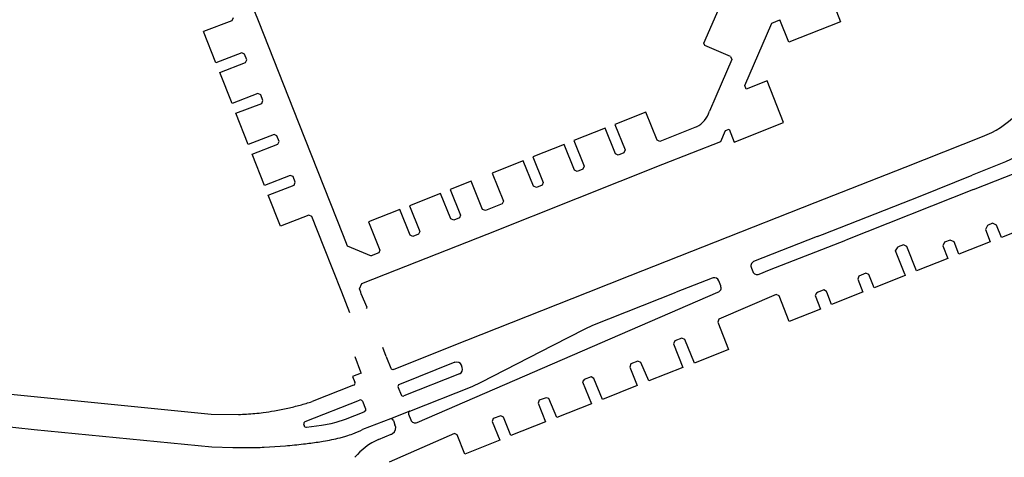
# Model space of a CAD drawing. Extents: x 148869 to 161638, y 453607 to 469810.
# Tile 962 of 1056: x 159128.589 to 159130.573, y 459870.487 to 459871.369. Entities that reach past the tile are written whole.
import ezdxf

# ---------------------------------------------------------------- set-up
doc = ezdxf.new("R2010")
doc.units = 0
doc.layers.add('LKI_V01_KANTRIJWEG', color=252, linetype='CONTINUOUS')

msp = doc.modelspace()

# ---------------------------------------------------------------- linework, layer by layer
at = {"layer": 'LKI_V01_KANTRIJWEG'}
for p, q in [((159129.968, 459871.3215), (159130.0293, 459871.462)), ((159129.968, 459871.3215), (159130.0293, 459871.462)), ((159129.0418, 459871.438), (159129.0711, 459871.3636)), ((159129.0418, 459871.438), (159129.0711, 459871.3636)), ((159130.2267, 459871.4058), (159130.243, 459871.3642)), ((159130.2267, 459871.4058), (159130.243, 459871.3642)), ((159129.0168, 459871.3665), (159128.9598, 459871.3445)), ((159129.0168, 459871.3665), (159128.9598, 459871.3445)), ((159129.0195, 459871.372), (159129.0168, 459871.3665)), ((159129.0195, 459871.372), (159129.0168, 459871.3665)), ((159129.0711, 459871.3636), (159129.1504, 459871.1631)), ((159129.0711, 459871.3636), (159129.1504, 459871.1631)), ((159130.0506, 459871.2363), (159130.1048, 459871.3618)), ((159130.0506, 459871.2363), (159130.1048, 459871.3618)), ((159130.1048, 459871.3618), (159130.1211, 459871.368)), ((159130.1048, 459871.3618), (159130.1211, 459871.368)), ((159130.1387, 459871.3232), (159130.1211, 459871.368)), ((159130.1387, 459871.3232), (159130.1211, 459871.368)), ((159130.243, 459871.3642), (159130.1387, 459871.3232)), ((159130.243, 459871.3642), (159130.1387, 459871.3232)), ((159128.9848, 459871.2817), (159128.9598, 459871.3445)), ((159128.9848, 459871.2817), (159128.9598, 459871.3445)), ((159129.97, 459871.3168), (159129.968, 459871.3215)), ((159129.97, 459871.3168), (159129.968, 459871.3215)), ((159130.0217, 459871.2944), (159129.97, 459871.3168)), ((159130.0217, 459871.2944), (159129.97, 459871.3168)), ((159129.0368, 459871.3019), (159128.9848, 459871.2817)), ((159129.0368, 459871.3019), (159128.9848, 459871.2817)), ((159129.0425, 459871.2994), (159129.0368, 459871.3019)), ((159129.0425, 459871.2994), (159129.0368, 459871.3019)), ((159129.0469, 459871.288), (159129.0425, 459871.2994)), ((159129.0469, 459871.288), (159129.0425, 459871.2994)), ((159128.9925, 459871.2624), (159129.0446, 459871.2824)), ((159128.9925, 459871.2624), (159129.0446, 459871.2824)), ((159129.0446, 459871.2824), (159129.0469, 459871.288)), ((159129.0446, 459871.2824), (159129.0469, 459871.288)), ((159130.0241, 459871.2886), (159129.9918, 459871.214)), ((159130.0241, 459871.2886), (159129.9918, 459871.214)), ((159130.0217, 459871.2944), (159130.0241, 459871.2886)), ((159130.0217, 459871.2944), (159130.0241, 459871.2886)), ((159129.0173, 459871.1995), (159128.9925, 459871.2624)), ((159129.0173, 459871.1995), (159128.9925, 459871.2624)), ((159130.0533, 459871.2286), (159130.0506, 459871.2363)), ((159130.0533, 459871.2286), (159130.0506, 459871.2363)), ((159130.0951, 459871.2451), (159130.0533, 459871.2286)), ((159130.0951, 459871.2451), (159130.0533, 459871.2286)), ((159130.1282, 459871.1616), (159130.0951, 459871.2451)), ((159130.1282, 459871.1616), (159130.0951, 459871.2451)), ((159129.0695, 459871.2196), (159129.0173, 459871.1995)), ((159129.0695, 459871.2196), (159129.0173, 459871.1995)), ((159129.0751, 459871.2169), (159129.0695, 459871.2196)), ((159129.0751, 459871.2169), (159129.0695, 459871.2196)), ((159129.0796, 459871.2056), (159129.0751, 459871.2169)), ((159129.0796, 459871.2056), (159129.0751, 459871.2169)), ((159129.0251, 459871.18), (159129.0771, 459871.2)), ((159129.0251, 459871.18), (159129.0771, 459871.2)), ((159129.0771, 459871.2), (159129.0796, 459871.2056)), ((159129.0771, 459871.2), (159129.0796, 459871.2056)), ((159129.9918, 459871.214), (159129.9788, 459871.1842)), ((159129.9918, 459871.214), (159129.9788, 459871.1842)), ((159129.0498, 459871.1169), (159129.0251, 459871.18)), ((159129.0498, 459871.1169), (159129.0251, 459871.18)), ((159129.851, 459871.1825), (159129.7882, 459871.1577)), ((159129.851, 459871.1825), (159129.7882, 459871.1577)), ((159129.8736, 459871.1261), (159129.851, 459871.1825)), ((159129.8736, 459871.1261), (159129.851, 459871.1825)), ((159129.1504, 459871.1631), (159129.241, 459870.9341)), ((159129.1504, 459871.1631), (159129.241, 459870.9341)), ((159129.7882, 459871.1577), (159129.809, 459871.1063)), ((159129.7882, 459871.1577), (159129.809, 459871.1063)), ((159130.0287, 459871.1221), (159130.1282, 459871.1616)), ((159130.0287, 459871.1221), (159130.1282, 459871.1616)), ((159129.1018, 459871.1372), (159129.0498, 459871.1169)), ((159129.1018, 459871.1372), (159129.0498, 459871.1169)), ((159129.1075, 459871.1349), (159129.1018, 459871.1372)), ((159129.1075, 459871.1349), (159129.1018, 459871.1372)), ((159129.7687, 459871.15), (159129.7057, 459871.1251)), ((159129.7687, 459871.15), (159129.7057, 459871.1251)), ((159129.7895, 459871.0981), (159129.7687, 459871.15)), ((159129.7895, 459871.0981), (159129.7687, 459871.15)), ((159129.9527, 459871.1528), (159129.8793, 459871.1235)), ((159129.9527, 459871.1528), (159129.8793, 459871.1235)), ((159130.0019, 459871.1233), (159130.0112, 459871.1453)), ((159130.0019, 459871.1233), (159130.0112, 459871.1453)), ((159130.0112, 459871.1453), (159130.0185, 459871.1484)), ((159130.0112, 459871.1453), (159130.0185, 459871.1484)), ((159130.0185, 459871.1484), (159130.0287, 459871.1221)), ((159130.0185, 459871.1484), (159130.0287, 459871.1221)), ((159130.5112, 459871.0268), (159130.819, 459871.1478)), ((159130.5112, 459871.0268), (159130.819, 459871.1478)), ((159129.0576, 459871.0976), (159129.1097, 459871.1177)), ((159129.0576, 459871.0976), (159129.1097, 459871.1177)), ((159129.1121, 459871.1233), (159129.1075, 459871.1349)), ((159129.1121, 459871.1233), (159129.1075, 459871.1349)), ((159129.1097, 459871.1177), (159129.1121, 459871.1233)), ((159129.1097, 459871.1177), (159129.1121, 459871.1233)), ((159129.6862, 459871.1171), (159129.6234, 459871.0924)), ((159129.6862, 459871.1171), (159129.6234, 459871.0924)), ((159129.7072, 459871.0656), (159129.6862, 459871.1171)), ((159129.7072, 459871.0656), (159129.6862, 459871.1171)), ((159129.7057, 459871.1251), (159129.7265, 459871.0734)), ((159129.7057, 459871.1251), (159129.7265, 459871.0734)), ((159129.8793, 459871.1235), (159129.8736, 459871.1261)), ((159129.8793, 459871.1235), (159129.8736, 459871.1261)), ((159129.8853, 459871.0774), (159130.0019, 459871.1233)), ((159129.8853, 459871.0774), (159130.0019, 459871.1233)), ((159130.3733, 459871.0718), (159130.5288, 459871.1332)), ((159130.3733, 459871.0718), (159130.5288, 459871.1332)), ((159129.0825, 459871.0349), (159129.0576, 459871.0976)), ((159129.0825, 459871.0349), (159129.0576, 459871.0976)), ((159129.7952, 459871.0959), (159129.7895, 459871.0981)), ((159129.7952, 459871.0959), (159129.7895, 459871.0981)), ((159129.8068, 459871.1005), (159129.7952, 459871.0959)), ((159129.8068, 459871.1005), (159129.7952, 459871.0959)), ((159129.809, 459871.1063), (159129.8068, 459871.1005)), ((159129.809, 459871.1063), (159129.8068, 459871.1005)), ((159129.6037, 459871.0845), (159129.5411, 459871.0597)), ((159129.6037, 459871.0845), (159129.5411, 459871.0597)), ((159129.6246, 459871.0331), (159129.6037, 459871.0845)), ((159129.6246, 459871.0331), (159129.6037, 459871.0845)), ((159129.6234, 459871.0924), (159129.6441, 459871.0409)), ((159129.6234, 459871.0924), (159129.6441, 459871.0409)), ((159129.713, 459871.0091), (159129.8853, 459871.0774)), ((159129.713, 459871.0091), (159129.8853, 459871.0774)), ((159129.5411, 459871.0597), (159129.5639, 459871.0034)), ((159129.5411, 459871.0597), (159129.5639, 459871.0034)), ((159129.7126, 459871.0631), (159129.7072, 459871.0656)), ((159129.7126, 459871.0631), (159129.7072, 459871.0656)), ((159129.7241, 459871.0678), (159129.7126, 459871.0631)), ((159129.7241, 459871.0678), (159129.7126, 459871.0631)), ((159129.7265, 459871.0734), (159129.7241, 459871.0678)), ((159129.7265, 459871.0734), (159129.7241, 459871.0678)), ((159130.1917, 459871.0003), (159130.3733, 459871.0718)), ((159130.1917, 459871.0003), (159130.3733, 459871.0718)), ((159129.1342, 459871.055), (159129.0825, 459871.0349)), ((159129.1342, 459871.055), (159129.0825, 459871.0349)), ((159129.1401, 459871.0526), (159129.1342, 459871.055)), ((159129.1401, 459871.0526), (159129.1342, 459871.055)), ((159129.1446, 459871.0411), (159129.1401, 459871.0526)), ((159129.1446, 459871.0411), (159129.1401, 459871.0526)), ((159129.1422, 459871.0355), (159129.1446, 459871.0411)), ((159129.1422, 459871.0355), (159129.1446, 459871.0411)), ((159129.499, 459871.0432), (159129.457, 459871.0264)), ((159129.499, 459871.0432), (159129.457, 459871.0264)), ((159129.5221, 459870.9866), (159129.499, 459871.0432)), ((159129.5221, 459870.9866), (159129.499, 459871.0432)), ((159129.6441, 459871.0409), (159129.6417, 459871.0352)), ((159129.6441, 459871.0409), (159129.6417, 459871.0352)), ((159130.4033, 459871.0134), (159130.5082, 459871.0553)), ((159130.4033, 459871.0134), (159130.5082, 459871.0553)), ((159129.0902, 459871.0154), (159129.1422, 459871.0355)), ((159129.0902, 459871.0154), (159129.1422, 459871.0355)), ((159129.4375, 459871.0188), (159129.3747, 459870.994)), ((159129.4375, 459871.0188), (159129.3747, 459870.994)), ((159129.4581, 459870.9673), (159129.4375, 459871.0188)), ((159129.4581, 459870.9673), (159129.4375, 459871.0188)), ((159129.457, 459871.0264), (159129.4778, 459870.9749)), ((159129.457, 459871.0264), (159129.4778, 459870.9749)), ((159129.6305, 459871.0307), (159129.6246, 459871.0331)), ((159129.6305, 459871.0307), (159129.6246, 459871.0331)), ((159129.6417, 459871.0352), (159129.6305, 459871.0307)), ((159129.6417, 459871.0352), (159129.6305, 459871.0307)), ((159130.5112, 459871.0268), (159130.2536, 459870.9248)), ((159130.5112, 459871.0268), (159130.2536, 459870.9248)), ((159129.115, 459870.9525), (159129.0902, 459871.0154)), ((159129.115, 459870.9525), (159129.0902, 459871.0154)), ((159129.5616, 459870.9976), (159129.5277, 459870.9842)), ((159129.5616, 459870.9976), (159129.5277, 459870.9842)), ((159129.531, 459870.9367), (159129.713, 459871.0091)), ((159129.531, 459870.9367), (159129.713, 459871.0091)), ((159129.5639, 459871.0034), (159129.5616, 459870.9976)), ((159129.5639, 459871.0034), (159129.5616, 459870.9976)), ((159129.9915, 459870.9212), (159130.1917, 459871.0003)), ((159129.9915, 459870.9212), (159130.1917, 459871.0003)), ((159130.2067, 459870.936), (159130.4033, 459871.0134)), ((159130.2067, 459870.936), (159130.4033, 459871.0134)), ((159129.3551, 459870.9861), (159129.2923, 459870.9614)), ((159129.3551, 459870.9861), (159129.2923, 459870.9614)), ((159129.3759, 459870.9344), (159129.3551, 459870.9861)), ((159129.3759, 459870.9344), (159129.3551, 459870.9861)), ((159129.3747, 459870.994), (159129.3954, 459870.9423)), ((159129.3747, 459870.994), (159129.3954, 459870.9423)), ((159129.5277, 459870.9842), (159129.5221, 459870.9866)), ((159129.5277, 459870.9842), (159129.5221, 459870.9866)), ((159129.1722, 459870.9747), (159129.115, 459870.9525)), ((159129.1722, 459870.9747), (159129.115, 459870.9525)), ((159129.1779, 459870.9721), (159129.1722, 459870.9747)), ((159129.1779, 459870.9721), (159129.1722, 459870.9747)), ((159129.202, 459870.9111), (159129.1779, 459870.9721)), ((159129.202, 459870.9111), (159129.1779, 459870.9721)), ((159129.2923, 459870.9614), (159129.315, 459870.9047)), ((159129.2923, 459870.9614), (159129.315, 459870.9047)), ((159129.4638, 459870.9649), (159129.4581, 459870.9673)), ((159129.4638, 459870.9649), (159129.4581, 459870.9673)), ((159129.4754, 459870.9694), (159129.4638, 459870.9649)), ((159129.4754, 459870.9694), (159129.4638, 459870.9649)), ((159129.4778, 459870.9749), (159129.4754, 459870.9694)), ((159129.4778, 459870.9749), (159129.4754, 459870.9694)), ((159129.3954, 459870.9423), (159129.3928, 459870.9365)), ((159129.3954, 459870.9423), (159129.3928, 459870.9365)), ((159129.241, 459870.9341), (159129.2493, 459870.9134)), ((159129.241, 459870.9341), (159129.2493, 459870.9134)), ((159129.3489, 459870.865), (159129.531, 459870.9367)), ((159129.3489, 459870.865), (159129.531, 459870.9367)), ((159129.3815, 459870.9322), (159129.3759, 459870.9344)), ((159129.3815, 459870.9322), (159129.3759, 459870.9344)), ((159129.3928, 459870.9365), (159129.3815, 459870.9322)), ((159129.3928, 459870.9365), (159129.3815, 459870.9322)), ((159129.8195, 459870.8532), (159129.9915, 459870.9212)), ((159129.8195, 459870.8532), (159129.9915, 459870.9212)), ((159130.1963, 459870.9319), (159130.068, 459870.8814)), ((159130.1963, 459870.9319), (159130.068, 459870.8814)), ((159130.1963, 459870.9319), (159130.2067, 459870.936)), ((159130.1963, 459870.9319), (159130.2067, 459870.936)), ((159129.2382, 459870.8195), (159129.202, 459870.9111)), ((159129.2382, 459870.8195), (159129.202, 459870.9111)), ((159129.2493, 459870.9134), (159129.2974, 459870.8929)), ((159129.2493, 459870.9134), (159129.2974, 459870.8929)), ((159129.3127, 459870.8989), (159129.2974, 459870.8929)), ((159129.3127, 459870.8989), (159129.2974, 459870.8929)), ((159129.315, 459870.9047), (159129.3127, 459870.8989)), ((159129.315, 459870.9047), (159129.3127, 459870.8989)), ((159130.3698, 459870.9153), (159130.3594, 459870.9114)), ((159130.3698, 459870.9153), (159130.3594, 459870.9114)), ((159129.2787, 459870.8373), (159129.3489, 459870.865)), ((159129.2787, 459870.8373), (159129.3489, 459870.865)), ((159130.0637, 459870.8683), (159130.0662, 459870.8614)), ((159130.0637, 459870.8683), (159130.0662, 459870.8614)), ((159129.7346, 459870.8195), (159129.8195, 459870.8532)), ((159129.7346, 459870.8195), (159129.8195, 459870.8532)), ((159129.9848, 459870.8482), (159129.912, 459870.8195)), ((159129.9848, 459870.8482), (159129.912, 459870.8195)), ((159129.9863, 459870.8487), (159129.9848, 459870.8482)), ((159129.9863, 459870.8487), (159129.9848, 459870.8482)), ((159130.0017, 459870.8323), (159129.9979, 459870.8426)), ((159130.0017, 459870.8323), (159129.9979, 459870.8426)), ((159129.2546, 459870.7781), (159129.2382, 459870.8195)), ((159129.2546, 459870.7781), (159129.2382, 459870.8195)), ((159129.2743, 459870.8266), (159129.2787, 459870.8373)), ((159129.2743, 459870.8266), (159129.2787, 459870.8373)), ((159129.2767, 459870.8195), (159129.2743, 459870.8266)), ((159129.2767, 459870.8195), (159129.2743, 459870.8266)), ((159129.2776, 459870.8168), (159129.2767, 459870.8195)), ((159129.2776, 459870.8168), (159129.2767, 459870.8195)), ((159129.3901, 459870.5573), (159129.9962, 459870.8195)), ((159129.3901, 459870.5573), (159129.9962, 459870.8195)), ((159129.4582, 459870.7101), (159129.7346, 459870.8195)), ((159129.4582, 459870.7101), (159129.7346, 459870.8195)), ((159129.328, 459870.6905), (159129.3208, 459870.7085)), ((159129.328, 459870.6905), (159129.3208, 459870.7085)), ((159129.3428, 459870.6644), (159129.4582, 459870.7101)), ((159129.3428, 459870.6644), (159129.4582, 459870.7101)), ((159129.2646, 459870.6903), (159129.2763, 459870.6596)), ((159129.2646, 459870.6903), (159129.2763, 459870.6596)), ((159129.4664, 459870.6786), (159129.3543, 459870.634)), ((159129.4664, 459870.6786), (159129.3543, 459870.634)), ((159129.481, 459870.6684), (159129.4794, 459870.6726)), ((159129.481, 459870.6684), (159129.4794, 459870.6726)), ((159129.4757, 459870.6552), (159129.3636, 459870.6108)), ((159129.4757, 459870.6552), (159129.3636, 459870.6108)), ((159129.2621, 459870.6327), (159129.1784, 459870.5995)), ((159129.2621, 459870.6327), (159129.1784, 459870.5995)), ((159129.3519, 459870.6281), (159129.3578, 459870.6134)), ((159129.3519, 459870.6281), (159129.3578, 459870.6134)), ((159129.1648, 459870.5592), (159129.2742, 459870.6025)), ((159129.1648, 459870.5592), (159129.2742, 459870.6025)), ((159129.3425, 459870.5617), (159129.3454, 459870.5529)), ((159129.3425, 459870.5617), (159129.3454, 459870.5529)), ((159129.3726, 459870.5739), (159129.3773, 459870.5626)), ((159129.3726, 459870.5739), (159129.3773, 459870.5626)), ((159128.4865, 459870.5572), (159128.6187, 459870.5433)), ((159128.4865, 459870.5572), (159128.6187, 459870.5433)), ((159129.1622, 459870.5517), (159129.1617, 459870.5535)), ((159129.1622, 459870.5517), (159129.1617, 459870.5535)), ((159129.2348, 459870.5266), (159129.2468, 459870.5301)), ((159129.2348, 459870.5266), (159129.2468, 459870.5301)), ((159129.3122, 459870.5229), (159129.3377, 459870.5337)), ((159129.3122, 459870.5229), (159129.3377, 459870.5337)), ((159129.0818, 459870.5076), (159129.1247, 459870.5104)), ((159129.0818, 459870.5076), (159129.1247, 459870.5104)), ((159129.1907, 459870.518), (159129.2011, 459870.5197)), ((159129.1907, 459870.518), (159129.2011, 459870.5197))]:
    msp.add_line(p, q, dxfattribs=at)
for points in [[(159130.6115, 459871.0991), (159130.5755, 459871.0823), (159130.5082, 459871.0553)], [(159130.6115, 459871.0991), (159130.5755, 459871.0823), (159130.5082, 459871.0553)], [(159130.6305, 459870.9548), (159130.567, 459870.93), (159130.5573, 459870.955), (159130.5491, 459870.9585), (159130.5388, 459870.9543)], [(159130.6305, 459870.9548), (159130.567, 459870.93), (159130.5573, 459870.955), (159130.5491, 459870.9585), (159130.5388, 459870.9543)], [(159130.5388, 459870.9543), (159130.5352, 459870.9461), (159130.5448, 459870.9211)], [(159130.5388, 459870.9543), (159130.5352, 459870.9461), (159130.5448, 459870.9211)], [(159130.079, 459870.8561), (159130.0997, 459870.8648), (159130.2536, 459870.9248)], [(159130.079, 459870.8561), (159130.0997, 459870.8648), (159130.2536, 459870.9248)], [(159130.5448, 459870.9211), (159130.4815, 459870.8962), (159130.4718, 459870.9212), (159130.4636, 459870.9248), (159130.4523, 459870.9205), (159130.449, 459870.9133), (159130.4593, 459870.8878), (159130.3958, 459870.8625), (159130.3764, 459870.9121), (159130.3698, 459870.9153)], [(159130.5448, 459870.9211), (159130.4815, 459870.8962), (159130.4718, 459870.9212), (159130.4636, 459870.9248), (159130.4523, 459870.9205), (159130.449, 459870.9133), (159130.4593, 459870.8878), (159130.3958, 459870.8625), (159130.3764, 459870.9121), (159130.3698, 459870.9153)], [(159130.3725, 459870.8564), (159130.3541, 459870.9034), (159130.3594, 459870.9114)], [(159130.3725, 459870.8564), (159130.3541, 459870.9034), (159130.3594, 459870.9114)], [(159130.3725, 459870.8564), (159130.3736, 459870.8535), (159130.3107, 459870.8288), (159130.3, 459870.8556), (159130.2941, 459870.8581), (159130.2802, 459870.8521), (159130.2777, 459870.8463), (159130.2883, 459870.8198), (159130.2875, 459870.8195)], [(159130.3725, 459870.8564), (159130.3736, 459870.8535), (159130.3107, 459870.8288), (159130.3, 459870.8556), (159130.2941, 459870.8581), (159130.2802, 459870.8521), (159130.2777, 459870.8463), (159130.2883, 459870.8198), (159130.2875, 459870.8195)], [(159129.3751, 459870.5801), (159129.5011, 459870.6301), (159129.519, 459870.6388), (159129.6641, 459870.7133), (159129.7286, 459870.7463), (159129.7442, 459870.7531), (159129.912, 459870.8195)], [(159129.3751, 459870.5801), (159129.5011, 459870.6301), (159129.519, 459870.6388), (159129.6641, 459870.7133), (159129.7286, 459870.7463), (159129.7442, 459870.7531), (159129.912, 459870.8195)], [(159130.1979, 459870.8195), (159130.1946, 459870.8181), (159130.1921, 459870.8128), (159130.2026, 459870.7857), (159130.1396, 459870.7607), (159130.1197, 459870.8123), (159130.1137, 459870.8149), (159129.9981, 459870.7652), (159129.9961, 459870.7597), (159130.0175, 459870.7046), (159129.9487, 459870.6771), (159129.9291, 459870.7245), (159129.9236, 459870.7272)], [(159130.1979, 459870.8195), (159130.1946, 459870.8181), (159130.1921, 459870.8128), (159130.2026, 459870.7857), (159130.1396, 459870.7607), (159130.1197, 459870.8123), (159130.1137, 459870.8149), (159129.9981, 459870.7652), (159129.9961, 459870.7597), (159130.0175, 459870.7046), (159129.9487, 459870.6771), (159129.9291, 459870.7245), (159129.9236, 459870.7272)], [(159130.2154, 459870.8195), (159130.2146, 459870.8215), (159130.2091, 459870.8242), (159130.1979, 459870.8195)], [(159130.2154, 459870.8195), (159130.2146, 459870.8215), (159130.2091, 459870.8242), (159130.1979, 459870.8195)], [(159130.2875, 459870.8195), (159130.225, 459870.7948), (159130.2154, 459870.8195)], [(159130.2875, 459870.8195), (159130.225, 459870.7948), (159130.2154, 459870.8195)], [(159129.2881, 459870.7868), (159129.2896, 459870.7889), (159129.2776, 459870.8168)], [(159129.2881, 459870.7868), (159129.2896, 459870.7889), (159129.2776, 459870.8168)], [(159129.9236, 459870.7272), (159129.9095, 459870.7219), (159129.9066, 459870.7155), (159129.9256, 459870.6681), (159129.8566, 459870.641), (159129.8405, 459870.6783), (159129.8349, 459870.6806), (159129.8206, 459870.6752), (159129.8183, 459870.669), (159129.8332, 459870.6316), (159129.7638, 459870.6038), (159129.7464, 459870.6463), (159129.7407, 459870.6492), (159129.7265, 459870.6439), (159129.7234, 459870.6394), (159129.7412, 459870.5951), (159129.6714, 459870.5675), (159129.6556, 459870.6057), (159129.6502, 459870.6073), (159129.6357, 459870.6025), (159129.6338, 459870.5964), (159129.6488, 459870.5584), (159129.5789, 459870.5309), (159129.5639, 459870.5683), (159129.5587, 459870.571), (159129.5435, 459870.5657), (159129.5414, 459870.5591), (159129.5566, 459870.5218), (159129.4865, 459870.4939), (159129.4706, 459870.5323), (159129.4651, 459870.5349), (159129.3336, 459870.4776)], [(159129.9236, 459870.7272), (159129.9095, 459870.7219), (159129.9066, 459870.7155), (159129.9256, 459870.6681), (159129.8566, 459870.641), (159129.8405, 459870.6783), (159129.8349, 459870.6806), (159129.8206, 459870.6752), (159129.8183, 459870.669), (159129.8332, 459870.6316), (159129.7638, 459870.6038), (159129.7464, 459870.6463), (159129.7407, 459870.6492), (159129.7265, 459870.6439), (159129.7234, 459870.6394), (159129.7412, 459870.5951), (159129.6714, 459870.5675), (159129.6556, 459870.6057), (159129.6502, 459870.6073), (159129.6357, 459870.6025), (159129.6338, 459870.5964), (159129.6488, 459870.5584), (159129.5789, 459870.5309), (159129.5639, 459870.5683), (159129.5587, 459870.571), (159129.5435, 459870.5657), (159129.5414, 459870.5591), (159129.5566, 459870.5218), (159129.4865, 459870.4939), (159129.4706, 459870.5323), (159129.4651, 459870.5349), (159129.3336, 459870.4776)], [(159129.328, 459870.6905), (159129.3282, 459870.688), (159129.3369, 459870.6671)], [(159129.328, 459870.6905), (159129.3282, 459870.688), (159129.3369, 459870.6671)], [(159129.2763, 459870.6596), (159129.2774, 459870.6567), (159129.2598, 459870.6501), (159129.2647, 459870.6383)], [(159129.2763, 459870.6596), (159129.2774, 459870.6567), (159129.2598, 459870.6501), (159129.2647, 459870.6383)], [(159128.403, 459870.6309), (159128.9754, 459870.574), (159129.0302, 459870.5734)], [(159128.403, 459870.6309), (159128.9754, 459870.574), (159129.0302, 459870.5734)], [(159129.2802, 459870.6001), (159129.2861, 459870.5846), (159129.2859, 459870.5812), (159129.2837, 459870.5791)], [(159129.2802, 459870.6001), (159129.2861, 459870.5846), (159129.2859, 459870.5812), (159129.2837, 459870.5791)], [(159129.1676, 459870.5478), (159129.1973, 459870.5518), (159129.217, 459870.5556), (159129.2269, 459870.558), (159129.2459, 459870.5644), (159129.2837, 459870.5791)], [(159129.1676, 459870.5478), (159129.1973, 459870.5518), (159129.217, 459870.5556), (159129.2269, 459870.558), (159129.2459, 459870.5644), (159129.2837, 459870.5791)], [(159129.3751, 459870.5801), (159129.3364, 459870.5648), (159129.2801, 459870.5431)], [(159129.3751, 459870.5801), (159129.3364, 459870.5648), (159129.2801, 459870.5431)], [(159128.6187, 459870.5433), (159128.9766, 459870.5086), (159129.0188, 459870.5069), (159129.0512, 459870.5067)], [(159128.6187, 459870.5433), (159128.9766, 459870.5086), (159129.0188, 459870.5069), (159129.0512, 459870.5067)]]:
    msp.add_lwpolyline(points, dxfattribs=at)
for centre, radius, start, end in [((159130.4658, 459871.3025), 0.1807, 290.4032, 342.1657), ((159130.4658, 459871.3025), 0.1807, 290.4032, 342.1657), ((159129.9319, 459871.1967), 0.0485, 295.396, 345.1366), ((159129.9319, 459871.1967), 0.0485, 295.396, 345.1366), ((159130.0716, 459870.8729), 0.00915, 113.2926, 210.4709), ((159130.0716, 459870.8729), 0.00915, 113.2926, 210.4709), ((159130.0751, 459870.8647), 0.00948, 200.5553, 294.4594), ((159130.0751, 459870.8647), 0.00948, 200.5553, 294.4594), ((159129.9887, 459870.8391), 0.00988, 20.8604, 103.7368), ((159129.9887, 459870.8391), 0.00988, 20.8604, 103.7368), ((159129.9929, 459870.8285), 0.00956, 289.8454, 23.7035), ((159129.9929, 459870.8285), 0.00956, 289.8454, 23.7035), ((159129.3411, 459870.6685), 0.00441, 198.5878, 293.11), ((159129.3411, 459870.6685), 0.00441, 198.5878, 293.11), ((159129.4698, 459870.6689), 0.0102, 20.9732, 109.9403), ((159129.4698, 459870.6689), 0.0102, 20.9732, 109.9403), ((159129.4716, 459870.6645), 0.0102, 293.8506, 22.052), ((159129.4716, 459870.6645), 0.0102, 293.8506, 22.052), ((159129.2611, 459870.6366), 0.00402, 284.9172, 24.5414), ((159129.2611, 459870.6366), 0.00402, 284.9172, 24.5414), ((159129.3561, 459870.6298), 0.00454, 113.1669, 201.7879), ((159129.3561, 459870.6298), 0.00454, 113.1669, 201.7879), ((159129.2757, 459870.5977), 0.005, 28.0443, 108.2208), ((159129.2757, 459870.5977), 0.005, 28.0443, 108.2208), ((159129.3621, 459870.6152), 0.0047, 203.6768, 288.5265), ((159129.3621, 459870.6152), 0.0047, 203.6768, 288.5265), ((159129.0231, 459871.0261), 0.4523, 277.2634, 280.1288), ((159129.0231, 459871.0261), 0.4523, 277.2634, 280.1288), ((159129.013, 459871.0967), 0.5236, 279.8541, 282.8951), ((159129.013, 459871.0967), 0.5236, 279.8541, 282.8951), ((159129.0112, 459871.1162), 0.543, 282.6214, 285.2742), ((159129.0112, 459871.1162), 0.543, 282.6214, 285.2742), ((159129.0398, 459871.0232), 0.4458, 284.8872, 288.1183), ((159129.0398, 459871.0232), 0.4458, 284.8872, 288.1183), ((159128.9995, 459871.2992), 0.7264, 272.4283, 275.0163), ((159128.9995, 459871.2992), 0.7264, 272.4283, 275.0163), ((159129.0416, 459870.8545), 0.2798, 274.3875, 277.9511), ((159129.0416, 459870.8545), 0.2798, 274.3875, 277.9511), ((159129.3374, 459870.5592), 0.00568, 26.0555, 100.0654), ((159129.3374, 459870.5592), 0.00568, 26.0555, 100.0654), ((159129.378, 459870.5753), 0.00558, 121.2264, 194.8524), ((159129.378, 459870.5753), 0.00558, 121.2264, 194.8524), ((159129.3861, 459870.5659), 0.00943, 200.2453, 294.7695), ((159129.3861, 459870.5659), 0.00943, 200.2453, 294.7695), ((159129.1662, 459870.5548), 0.00466, 107.5825, 196.5409), ((159129.1662, 459870.5548), 0.00466, 107.5825, 196.5409), ((159129.1667, 459870.5522), 0.00449, 186.1389, 281.2976), ((159129.1667, 459870.5522), 0.00449, 186.1389, 281.2976), ((159129.1731, 459870.7685), 0.2495, 290.4854, 295.3902), ((159129.1731, 459870.7685), 0.2495, 290.4854, 295.3902), ((159129.3338, 459870.5464), 0.0133, 301.3133, 29.471), ((159129.3338, 459870.5464), 0.0133, 301.3133, 29.471), ((159129.1044, 459871.0799), 0.5685, 279.7966, 283.2613), ((159129.1044, 459871.0799), 0.5685, 279.7966, 283.2613), ((159129.2001, 459870.6888), 0.1654, 286.4083, 291.3937), ((159129.2001, 459870.6888), 0.1654, 286.4083, 291.3937), ((159129.3646, 459870.4035), 0.1304, 113.6967, 140.0045), ((159129.3646, 459870.4035), 0.1304, 113.6967, 140.0045), ((159129.3342, 459870.5454), 0.0123, 286.3717, 302.0057), ((159129.3342, 459870.5454), 0.0123, 286.3717, 302.0057), ((159129.0365, 459871.5761), 1.0695, 270.7851, 272.4283), ((159129.0365, 459871.5761), 1.0695, 270.7851, 272.4283), ((159129.0049, 459871.8506), 1.3455, 275.1085, 276.6728), ((159129.0049, 459871.8506), 1.3455, 275.1085, 276.6728), ((159129.0413, 459871.5497), 1.0424, 276.6074, 278.2371), ((159129.0413, 459871.5497), 1.0424, 276.6074, 278.2371)]:
    msp.add_arc(centre, radius, start, end, dxfattribs=at)

doc.saveas('drawing.dxf')
